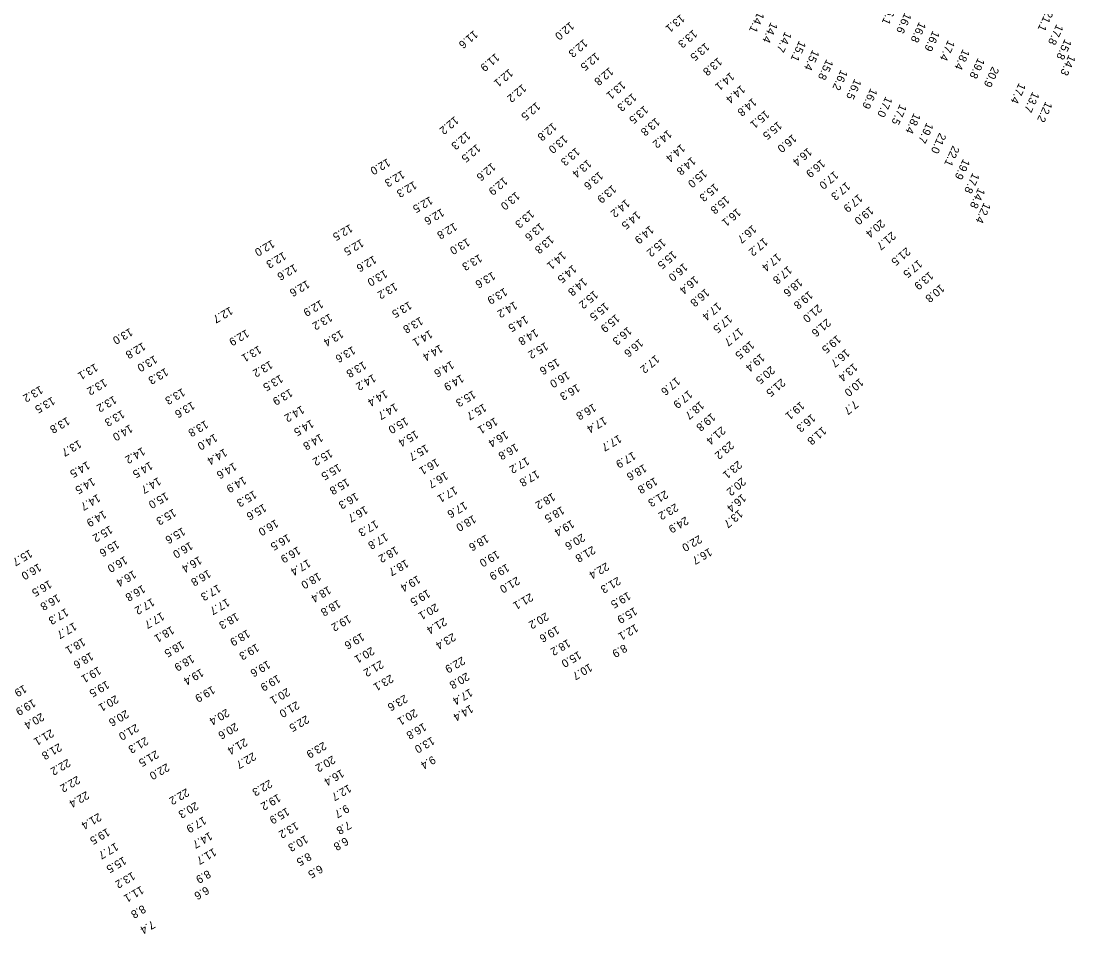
# Model space of a CAD drawing. Extents: x 1023796 to 1112670, y 656573 to 837340.
# Drawn here: x 1038014 to 1038673, y 805771 to 806340 of the extents above; entities that cross this region are included whole.
import ezdxf

# ---------------------------------------------------------------- set-up
doc = ezdxf.new("R2010")
doc.units = 0
doc.layers.add('V-TOPO-SOUN', color=7, linetype='Continuous')

msp = doc.modelspace()

# ---------------------------------------------------------------- texts
at = {"layer": 'V-TOPO-SOUN'}
for s, rotation, p in [('16.1 ', 245, (1038557.42, 806351.54)), ('13.1 ', 220, (1038426.38, 806345.02)), ('14.1 ', 245, (1038474.45, 806346.55)), ('16.6 ', 245, (1038566.38, 806346.02)), ('21.1 ', 245, (1038654.82, 806347.39)), ('11.6 ', 220, (1038297.19, 806335.04)), ('12.0 ', 220, (1038357.28, 806340.34)), ('13.3 ', 220, (1038434.21, 806335.43)), ('14.4 ', 245, (1038482.74, 806340.14)), ('16.8 ', 245, (1038575.42, 806340.32)), ('16.9 ', 245, (1038583.97, 806334.84)), ('17.8 ', 245, (1038661.26, 806338.84)), ('12.3 ', 220, (1038365.75, 806329.51)), ('14.7 ', 245, (1038491.59, 806334.21)), ('15.1 ', 245, (1038500.44, 806328.55)), ('17.4 ', 245, (1038593.49, 806328.97)), ('15.8 ', 245, (1038666.43, 806329.63)), ('13.5 ', 220, (1038441.82, 806327.24)), ('15.4 ', 245, (1038508.8, 806322.91)), ('18.4 ', 245, (1038602.75, 806323.3)), ('11.9 ', 220, (1038310.65, 806320.73)), ('12.5 ', 220, (1038373.24, 806321.15)), ('13.8 ', 220, (1038449.74, 806318.06)), ('15.8 ', 245, (1038517.5, 806316.96)), ('19.8 ', 245, (1038612.16, 806317.8)), ('14.3 ', 245, (1038668.92, 806319.71)), ('12.1 ', 220, (1038319.1, 806310.95)), ('12.8 ', 220, (1038381.84, 806311.93)), ('14.1 ', 220, (1038457.43, 806308.77)), ('16.2 ', 245, (1038526.53, 806310.5)), ('20.9 ', 245, (1038621.06, 806312.46)), ('13.1 ', 220, (1038389.47, 806303.3)), ('16.5 ', 245, (1038535.09, 806304.76)), ('17.4 ', 245, (1038637.81, 806302.23)), ('12.2 ', 220, (1038327.42, 806301.42)), ('13.3 ', 220, (1038396.24, 806295.78)), ('14.4 ', 220, (1038464.16, 806300.8)), ('16.9 ', 245, (1038545.11, 806298.91)), ('13.7 ', 245, (1038646.29, 806296.68)), ('12.5 ', 220, (1038336.15, 806290.18)), ('14.8 ', 220, (1038471.34, 806292.75)), ('17.0 ', 245, (1038554.48, 806293.74)), ('17.5 ', 245, (1038563.42, 806288.94)), ('12.2 ', 245, (1038654.43, 806290.57)), ('13.5 ', 220, (1038403.59, 806288.01)), ('15.1 ', 220, (1038479.28, 806285.08)), ('18.4 ', 245, (1038572.12, 806283.4)), ('12.2 ', 220, (1038285.15, 806281.37)), ('12.8 ', 220, (1038346.4, 806277.35)), ('13.8 ', 220, (1038410.88, 806280.46)), ('15.5 ', 220, (1038487.15, 806278.17)), ('19.7 ', 245, (1038580.12, 806277.39)), ('12.3 ', 220, (1038292.51, 806271.84)), ('13.0 ', 220, (1038353.28, 806269.56)), ('14.2 ', 220, (1038418.32, 806272.85)), ('16.0 ', 220, (1038496.31, 806270.11)), ('21.0 ', 245, (1038588.08, 806271.05)), ('12.5 ', 220, (1038298.84, 806263.96)), ('14.4 ', 220, (1038426.63, 806263.98)), ('22.1 ', 245, (1038596.39, 806263.06)), ('13.3 ', 220, (1038360.9, 806261.8)), ('14.8 ', 220, (1038433.28, 806255.96)), ('16.4 ', 220, (1038505.87, 806261.71)), ('12.0 ', 210, (1038243.14, 806254.94)), ('12.6 ', 220, (1038308.28, 806252.31)), ('13.4 ', 220, (1038368.16, 806254.34)), ('16.9 ', 220, (1038514.14, 806254.42)), ('19.9 ', 245, (1038602.93, 806254.78)), ('12.3 ', 210, (1038252.17, 806247.39)), ('12.9 ', 220, (1038315.75, 806243.41)), ('13.6 ', 220, (1038375.39, 806246.82)), ('15.0 ', 220, (1038440.35, 806248.12)), ('17.0 ', 220, (1038522.4, 806247.16)), ('17.8 ', 245, (1038608.89, 806246.1)), ('12.3 ', 210, (1038259.67, 806240.77)), ('13.9 ', 220, (1038383.65, 806238.47)), ('15.3 ', 220, (1038447.57, 806239.47)), ('17.3 ', 220, (1038529.82, 806240.29)), ('14.8 ', 245, (1038612.39, 806236.7)), ('12.5 ', 210, (1038269.68, 806231.23)), ('13.0 ', 220, (1038323.36, 806234.21)), ('14.2 ', 220, (1038392.07, 806229.53)), ('15.8 ', 220, (1038454.45, 806231.68)), ('17.9 ', 220, (1038537.51, 806232.75)), ('12.6 ', 210, (1038276.86, 806223.66)), ('13.3 ', 220, (1038332.38, 806222.89)), ('16.1 ', 220, (1038461.54, 806223.9)), ('19.0 ', 220, (1038544.44, 806225.01)), ('12.4 ', 245, (1038615.88, 806227.48)), ('14.5 ', 220, (1038398.88, 806222.11)), ('20.4 ', 220, (1038551.49, 806216.95)), ('12.5 ', 210, (1038219.68, 806213.83)), ('12.8 ', 210, (1038284.88, 806214.77)), ('13.6 ', 220, (1038338.52, 806214.84)), ('14.9 ', 220, (1038407.07, 806213.07)), ('16.7 ', 220, (1038471.24, 806213.45)), ('21.7 ', 220, (1038558.26, 806209.26)), ('12.0 ', 210, (1038170.93, 806204.12)), ('12.5 ', 210, (1038226.61, 806204.58)), ('13.0 ', 210, (1038292.89, 806205.13)), ('13.8 ', 220, (1038344.67, 806206.9)), ('15.2 ', 220, (1038414.63, 806205)), ('17.2 ', 220, (1038478.33, 806205.48)), ('12.3 ', 210, (1038178.1, 806196.59)), ('14.1 ', 220, (1038352.26, 806196.98)), ('15.5 ', 220, (1038421.41, 806197.34)), ('21.5 ', 220, (1038567.43, 806199.47)), ('12.6 ', 210, (1038234.54, 806194.25)), ('13.3 ', 210, (1038300.53, 806195.13)), ('16.0 ', 220, (1038428.25, 806189.7)), ('17.4 ', 220, (1038486.64, 806195.85)), ('17.5 ', 220, (1038574.87, 806191.82)), ('12.6 ', 210, (1038184.97, 806189.01)), ('13.0 ', 210, (1038241.34, 806185.38)), ('13.6 ', 210, (1038308.81, 806184.15)), ('14.5 ', 220, (1038358.87, 806188.56)), ('17.8 ', 220, (1038493.43, 806187.91)), ('13.9 ', 220, (1038581.79, 806184.36)), ('12.6 ', 210, (1038192.77, 806178.88)), ('13.2 ', 210, (1038247.64, 806177.4)), ('14.8 ', 220, (1038365.42, 806180.49)), ('16.4 ', 220, (1038435.11, 806181.69)), ('18.6 ', 220, (1038500.06, 806180.11)), ('10.8 ', 220, (1038588.74, 806176.47)), ('13.9 ', 210, (1038316.26, 806174.09)), ('15.2 ', 220, (1038372.27, 806172.54)), ('16.8 ', 220, (1038441.87, 806173.8)), ('19.8 ', 220, (1038506.48, 806172.26)), ('12.9 ', 210, (1038201.33, 806166.51)), ('13.5 ', 210, (1038256.61, 806165.65)), ('14.2 ', 210, (1038322.51, 806165.66)), ('15.5 ', 220, (1038379, 806165.12)), ('17.4 ', 220, (1038449.37, 806165.18)), ('21.0 ', 220, (1038512.17, 806163.93)), ('12.7 ', 210, (1038144.78, 806162.36)), ('13.2 ', 210, (1038206.99, 806158.05)), ('14.5 ', 210, (1038329.36, 806156.84)), ('15.9 ', 220, (1038385.79, 806157.74)), ('17.5 ', 220, (1038456.11, 806157.37)), ('13.8 ', 210, (1038263.63, 806155.97)), ('21.6 ', 220, (1038517.68, 806155.03)), ('13.0 ', 210, (1038082.23, 806149.03)), ('12.9 ', 210, (1038154.89, 806148.16)), ('13.4 ', 210, (1038213.95, 806147.78)), ('14.1 ', 210, (1038269.57, 806147.76)), ('14.8 ', 210, (1038335.64, 806148.5)), ('16.3 ', 220, (1038393.3, 806149.89)), ('17.7 ', 220, (1038462.93, 806149.28)), ('19.5 ', 220, (1038524.03, 806144.68)), ('12.8 ', 210, (1038090.22, 806140.07)), ('13.1 ', 210, (1038162.69, 806138.05)), ('13.6 ', 210, (1038221.35, 806137.66)), ('14.4 ', 210, (1038275.96, 806138.72)), ('15.2 ', 210, (1038341.79, 806140.14)), ('16.6 ', 220, (1038400.49, 806142.36)), ('18.5 ', 220, (1038469.91, 806141.07)), ('13.0 ', 210, (1038097.53, 806131.94)), ('17.2 ', 220, (1038410.61, 806132.26)), ('19.4 ', 220, (1038476.39, 806133.22)), ('16.7 ', 220, (1038529.57, 806136.04)), ('13.1 ', 210, (1038060.42, 806126.92)), ('13.3 ', 210, (1038104.4, 806124.1)), ('13.2 ', 210, (1038169.71, 806128.59)), ('13.8 ', 210, (1038228.19, 806128.29)), ('14.6 ', 210, (1038282.99, 806128.54)), ('15.6 ', 210, (1038348.99, 806130.06)), ('20.5 ', 220, (1038482.73, 806125.44)), ('13.4 ', 220, (1038534.43, 806127.17)), ('13.2 ', 210, (1038066.13, 806117.35)), ('13.5 ', 210, (1038176.13, 806119.88)), ('14.2 ', 210, (1038234.15, 806120.26)), ('14.9 ', 210, (1038289.14, 806120.03)), ('16.0 ', 210, (1038355.37, 806121.97)), ('17.6 ', 220, (1038423.56, 806118.46)), ('21.5 ', 220, (1038489.28, 806117.59)), ('10.0 ', 220, (1038538.2, 806117.78)), ('13.2 ', 210, (1038026.11, 806112.97)), ('13.3 ', 210, (1038114.91, 806111.44)), ('13.9 ', 210, (1038182.15, 806111.07)), ('16.3 ', 210, (1038361.64, 806114.13)), ('13.5 ', 210, (1038033.61, 806106.07)), ('13.2 ', 210, (1038072.14, 806106.74)), ('14.4 ', 210, (1038241.57, 806110.35)), ('15.3 ', 210, (1038296.58, 806110.05)), ('17.9 ', 220, (1038431.21, 806110.31)), ('13.3 ', 210, (1038077.16, 806097.8)), ('13.6 ', 210, (1038121, 806103.12)), ('14.2 ', 210, (1038189.44, 806100.55)), ('14.7 ', 210, (1038247.84, 806102.05)), ('15.7 ', 210, (1038303.28, 806101.84)), ('16.8 ', 210, (1038371.77, 806101.85)), ('18.7 ', 220, (1038438.51, 806103.44)), ('19.1 ', 220, (1038501.28, 806103.21)), ('7.7', 220, (1038534.86, 806104.03)), ('13.8 ', 210, (1038042.91, 806093.48)), ('13.8 ', 210, (1038129.35, 806091.35)), ('14.5 ', 210, (1038195.38, 806091.84)), ('15.0 ', 210, (1038254.45, 806093.32)), ('16.1 ', 210, (1038310.26, 806093.14)), ('17.4 ', 210, (1038378.47, 806093.71)), ('19.8 ', 220, (1038445.61, 806096.03)), ('16.3 ', 220, (1038508.16, 806095.47)), ('14.0 ', 210, (1038082.19, 806088.78)), ('15.4 ', 210, (1038260.72, 806085.14)), ('16.4 ', 210, (1038316.9, 806084.82)), ('21.4 ', 220, (1038451.88, 806087.66)), ('11.8 ', 220, (1038514.96, 806087.5)), ('13.7 ', 210, (1038050.23, 806079.13)), ('14.0 ', 210, (1038135.15, 806083.02)), ('14.8 ', 210, (1038201.17, 806083.05)), ('17.7 ', 210, (1038387.68, 806082.37)), ('23.2 ', 220, (1038457.17, 806078.51)), ('14.2 ', 210, (1038089.94, 806074.57)), ('14.4 ', 210, (1038141.22, 806073.81)), ('15.2 ', 210, (1038207.14, 806073.29)), ('15.7 ', 210, (1038267.15, 806076.38)), ('16.8 ', 210, (1038323.18, 806076.95)), ('17.9 ', 210, (1038396.57, 806071.81)), ('14.5 ', 210, (1038055.46, 806065.84)), ('14.5 ', 210, (1038094.68, 806065.6)), ('14.6 ', 210, (1038147.16, 806065.04)), ('16.1 ', 210, (1038273.69, 806067.6)), ('17.2 ', 210, (1038330.05, 806068.45)), ('23.1 ', 220, (1038462.18, 806066.3)), ('15.5 ', 210, (1038212.49, 806064.31)), ('16.7 ', 210, (1038279.29, 806059.3)), ('17.8 ', 210, (1038336.36, 806060.28)), ('18.6 ', 210, (1038403.37, 806064.02)), ('14.5 ', 210, (1038058.73, 806055.59)), ('14.7 ', 210, (1038099.87, 806055.87)), ('14.9 ', 210, (1038153.24, 806056.39)), ('15.8 ', 210, (1038217.71, 806055.19)), ('19.8 ', 210, (1038410.16, 806055.8)), ('20.2 ', 220, (1038464.59, 806055.78)), ('14.7 ', 210, (1038062.03, 806045.37)), ('15.0 ', 210, (1038104.62, 806046.51)), ('15.3 ', 210, (1038159.66, 806047.56)), ('16.3 ', 210, (1038223.35, 806046.24)), ('17.1 ', 210, (1038285.1, 806050.22)), ('18.2 ', 210, (1038346.25, 806046.08)), ('21.3 ', 210, (1038416.74, 806047.62)), ('16.4 ', 220, (1038464.72, 806045.55)), ('15.6 ', 210, (1038165.78, 806039.29)), ('17.6 ', 210, (1038291.28, 806040.65)), ('23.2 ', 210, (1038423.12, 806039.51)), ('14.9 ', 210, (1038065.79, 806035.15)), ('15.3 ', 210, (1038109.36, 806036.23)), ('16.7 ', 210, (1038229.08, 806037.98)), ('18.0 ', 210, (1038296.76, 806032.23)), ('18.5 ', 210, (1038352.02, 806037.74)), ('13.7 ', 220, (1038462.74, 806035.71)), ('15.2 ', 210, (1038069.64, 806025.63)), ('16.0 ', 210, (1038173.24, 806029.52)), ('17.3 ', 210, (1038235.7, 806029.07)), ('19.4 ', 210, (1038358.16, 806029.22)), ('24.9 ', 210, (1038429.51, 806031.26)), ('15.6 ', 210, (1038115.06, 806024.53)), ('16.5 ', 210, (1038180.82, 806020.43)), ('17.8 ', 210, (1038241.76, 806021.08)), ('18.6 ', 210, (1038304.74, 806020.03)), ('20.6 ', 210, (1038364.83, 806020.7)), ('22.0 ', 210, (1038437.92, 806019.7)), ('15.6 ', 210, (1038073.89, 806016.4)), ('16.0 ', 210, (1038119.77, 806015.53)), ('16.9 ', 210, (1038187.09, 806012.58)), ('18.2 ', 210, (1038248.2, 806012.77)), ('21.8 ', 210, (1038371.3, 806012.93)), ('15.7 ', 210, (1038019.52, 806010.73)), ('16.0 ', 210, (1038078.94, 806006.61)), ('16.4 ', 210, (1038125.37, 806006.53)), ('19.0 ', 210, (1038311.43, 806010.08)), ('16.7 ', 210, (1038444.22, 806011.65)), ('16.0 ', 210, (1038025.12, 806002.05)), ('17.4 ', 210, (1038193.38, 806004.65)), ('18.7 ', 210, (1038254.58, 806004.51)), ('19.9 ', 210, (1038317.61, 806001.85)), ('22.4 ', 210, (1038379.85, 806002.61)), ('16.4 ', 210, (1038084.39, 805997.7)), ('16.8 ', 210, (1038131.07, 805998.11)), ('18.0 ', 210, (1038199.93, 805996.38)), ('19.4 ', 210, (1038262.01, 805994.56)), ('21.0 ', 210, (1038324.06, 805993.75)), ('21.3 ', 210, (1038387.07, 805993.64)), ('16.5 ', 210, (1038031.64, 805991.56)), ('16.8 ', 210, (1038090.1, 805988.63)), ('17.3 ', 210, (1038137.23, 805988.96)), ('18.4 ', 210, (1038206.17, 805987.91)), ('19.5 ', 210, (1038268.12, 805985.74)), ('16.8 ', 210, (1038036.94, 805982.86)), ('17.2 ', 210, (1038095.87, 805980.35)), ('17.7 ', 210, (1038142.78, 805980.2)), ('18.8 ', 210, (1038212.19, 805979.33)), ('21.1 ', 210, (1038332.41, 805983.45)), ('19.5 ', 210, (1038393.4, 805984.28)), ('17.3 ', 210, (1038042.09, 805974.08)), ('20.1 ', 210, (1038273.23, 805977.05)), ('15.9 ', 210, (1038397.43, 805974.74)), ('17.7 ', 210, (1038101.97, 805971.59)), ('18.3 ', 210, (1038148.59, 805971.24)), ('19.2 ', 210, (1038218.72, 805969.91)), ('21.4 ', 210, (1038278.42, 805968.16)), ('20.2 ', 210, (1038342.08, 805971.38)), ('17.7 ', 210, (1038047.19, 805965.24)), ('18.1 ', 210, (1038108.15, 805962.91)), ('18.9 ', 210, (1038155.48, 805960.72)), ('19.6 ', 210, (1038348.85, 805962.98)), ('12.1 ', 210, (1038398.07, 805964.23)), ('18.1 ', 210, (1038052.67, 805955.5)), ('18.5 ', 210, (1038114.46, 805953.71)), ('19.6 ', 210, (1038227, 805958.7)), ('23.4 ', 210, (1038284.03, 805958.58)), ('18.2 ', 210, (1038355.75, 805954.73)), ('18.6 ', 210, (1038057.64, 805946.59)), ('19.3 ', 210, (1038161.21, 805951.96)), ('20.1 ', 210, (1038233.2, 805949.92)), ('15.0 ', 210, (1038362.58, 805947.29)), ('8.9', 210, (1038391.09, 805951.63)), ('18.9 ', 210, (1038120.7, 805944.98)), ('19.6 ', 210, (1038168.22, 805941.4)), ('21.2 ', 210, (1038238.98, 805941.53)), ('22.9 ', 210, (1038289.86, 805943.82)), ('10.7 ', 210, (1038369.39, 805939.55)), ('19.1 ', 210, (1038062.49, 805937.65)), ('19.4 ', 210, (1038126.52, 805936.31)), ('23.1 ', 210, (1038245.11, 805932.62)), ('20.8 ', 210, (1038292.59, 805933.91)), ('19.2 ', 210, (1038015.94, 805926.23)), ('19.5 ', 210, (1038067.58, 805928.78)), ('19.9 ', 210, (1038174.51, 805932.54)), ('20.1 ', 210, (1038073.3, 805919.76)), ('19.9 ', 210, (1038133.61, 805925.57)), ('20.1 ', 210, (1038180.47, 805924.25)), ('23.6 ', 210, (1038253.98, 805920.1)), ('17.4 ', 210, (1038294.62, 805923.9)), ('19.9 ', 210, (1038021.56, 805917.32)), ('21.0 ', 210, (1038186.34, 805916.01)), ('14.4 ', 210, (1038295, 805913.77)), ('20.4 ', 210, (1038026.86, 805908.7)), ('20.6 ', 210, (1038079.7, 805910.53)), ('20.4 ', 210, (1038142.56, 805911.29)), ('22.5 ', 210, (1038192.43, 805907.16)), ('20.1 ', 210, (1038260.08, 805911.16)), ('21.0 ', 210, (1038085.95, 805901.85)), ('20.6 ', 210, (1038148.09, 805902.5)), ('16.8 ', 210, (1038265.71, 805902.47)), ('21.1 ', 210, (1038032.88, 805898.52)), ('21.3 ', 210, (1038091.93, 805893.7)), ('13.0 ', 210, (1038270.86, 805893.81)), ('21.8 ', 210, (1038037.84, 805889.72)), ('21.4 ', 210, (1038153.88, 805892.89)), ('23.9 ', 210, (1038203.21, 805890.64)), ('22.2 ', 210, (1038043.3, 805880)), ('21.5 ', 210, (1038098.43, 805885.32)), ('22.7 ', 210, (1038159.22, 805884.06)), ('20.2 ', 210, (1038208.81, 805882.03)), ('9.4', 210, (1038271.46, 805881.94)), ('22.0 ', 210, (1038105.17, 805877.2)), ('16.4 ', 210, (1038214.28, 805873.46)), ('22.2 ', 210, (1038049.29, 805869.39)), ('22.3 ', 210, (1038169.39, 805866.98)), ('22.2 ', 210, (1038117.48, 805861.56)), ('12.7 ', 210, (1038218.86, 805864.06)), ('22.4 ', 210, (1038054.94, 805859.8)), ('19.2 ', 210, (1038174.7, 805858.15)), ('20.3 ', 210, (1038123.25, 805853.15)), ('15.9 ', 210, (1038180.15, 805849.56)), ('9.7', 210, (1038217.47, 805851.47)), ('21.4 ', 210, (1038062.61, 805846.17)), ('17.9 ', 210, (1038128.17, 805844.03)), ('13.2 ', 210, (1038185.9, 805840.59)), ('7.8', 210, (1038218.77, 805841.14)), ('19.5 ', 210, (1038067.91, 805836.74)), ('14.7 ', 210, (1038132, 805834.34)), ('17.7 ', 210, (1038073.21, 805827.65)), ('10.3 ', 210, (1038191.77, 805832.34)), ('6.8', 210, (1038217.01, 805831.12)), ('11.7 ', 210, (1038134.49, 805824.27)), ('8.5', 210, (1038193.82, 805821.49)), ('15.5 ', 210, (1038078.23, 805818.98)), ('13.2 ', 210, (1038083.73, 805809.43)), ('8.9', 210, (1038130.94, 805810.6)), ('6.5', 210, (1038201.01, 805813.81)), ('11.1 ', 210, (1038089.14, 805800.64)), ('6.6', 210, (1038129.92, 805800.42)), ('8.8', 210, (1038090.33, 805788.78)), ('7.4', 210, (1038096.13, 805779.06))]:
    msp.add_text(s, height=5, rotation=rotation, dxfattribs=at).set_placement(p)

doc.saveas('drawing.dxf')
